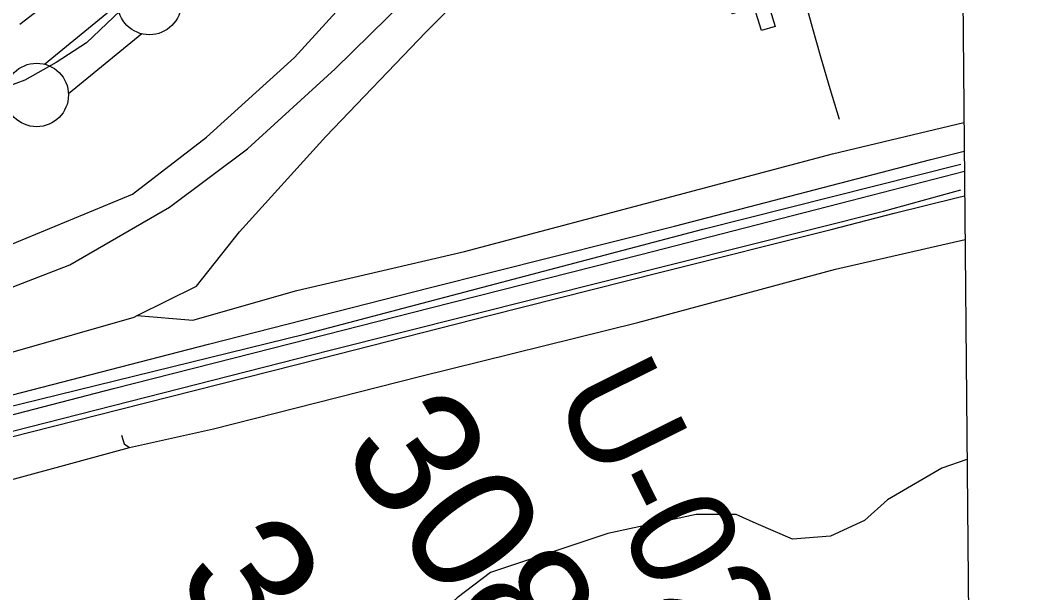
# Model space of a CAD drawing. Extents: x 3567028 to 3605064, y 510945 to 536587.
# Drawn here: x 3602113 to 3602905, y 521827 to 522278 of the extents above; entities that cross this region are included whole.
import ezdxf

# ---------------------------------------------------------------- set-up
doc = ezdxf.new("R2010")
doc.units = 0
for name, color, linetype in [('V-BLDG-OTLN', 7, 'Continuous'), ('V-DTCH-CNTR', 7, 'Continuous'), ('V-FLOD-BASE', 7, 'Continuous'), ('V-GRID-FRAM', 7, 'Continuous'), ('V-LEVE-TOET', 7, 'Continuous'), ('V-RAIL-TRAK', 7, 'Continuous'), ('V-RIVR-RANG-IDEN', 7, 'Continuous'), ('V-ROAD-CNTR', 7, 'Continuous'), ('V-SURV-IDEN', 7, 'Continuous'), ('V-SURV-LINE', 7, 'Continuous'), ('V-TOPO-SHOR', 7, 'Continuous')]:
    doc.layers.add(name, color=color, linetype=linetype)

msp = doc.modelspace()

# ---------------------------------------------------------------- linework, layer by layer
at = {"layer": 'V-BLDG-OTLN'}
msp.add_lwpolyline([(3602687.254, 522343.284), (3602699.497, 522303.21), (3602689.576, 522300.179), (3602690.914, 522295.805), (3602699.4050000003, 522298.4), (3602707.294, 522272.579), (3602696.419, 522269.257), (3602690.756, 522287.799), (3602673.426, 522282.505), (3602657.6210000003, 522334.229)], close=True, dxfattribs=at)
at = {"layer": 'V-DTCH-CNTR'}
msp.add_lwpolyline([(3602858.249760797, 521931.8449094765), (3602838.419, 521925.06200000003), (3602795.7430000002, 521900.03500000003), (3602777.608, 521883.723), (3602750.723, 521871.51300000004), (3602720.937, 521869.237), (3602692.349, 521881.556), (3602676.596, 521888.59500000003), (3602645.065, 521888.656), (3602575.548, 521873.614), (3602483.2260000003, 521842.849), (3602456.909, 521823.047), (3602413.619, 521783.42600000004), (3602365.644, 521737.391), (3602301.29, 521675.621), (3602257.364, 521610.309), (3602202.33, 521536.843), (3602160.77, 521486.124)], dxfattribs=at)
at = {"layer": 'V-FLOD-BASE'}
msp.add_lwpolyline([(3602849.262284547, 522944.7948151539), (3602820.532, 522915.51900000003), (3602712.043, 522811.485), (3602618.548, 522716.63800000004), (3602512.934, 522610.294), (3602395.205, 522492.456), (3602296.508, 522388.979), (3602202.4390000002, 522295.283), (3602164.932, 522259.647), (3602141.286, 522244.14400000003), (3602116.491, 522230.369), (3602080.755, 522217.194), (3602039.842, 522207.485), (3601967.808, 522187.468), (3601836.418, 522152.594), (3601739.3880000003, 522127.416)], dxfattribs=at)
at = {"layer": 'V-GRID-FRAM'}
msp.add_lwpolyline([(3571081.45, 534531.318), (3602744.09, 534798.429), (3602905.413, 516616.226), (3571226.9050000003, 516348.981), (3571081.45, 534531.318)], dxfattribs=at)
at = {"layer": 'V-LEVE-TOET'}
for points in [[(3602848.7534617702, 523002.1426144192), (3602834.935, 522988.379), (3602707.33, 522854.315), (3602566.344, 522716.792), (3602425.943, 522582.17100000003), (3602293.684, 522446.374), (3602135.217, 522291.439), (3602112.505, 522274.039)], [(3602102.275, 522099.623), (3602201.204, 522140.71), (3602259.4390000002, 522185.364), (3602328.758, 522248.025), (3602399.852, 522326.382), (3602470.346, 522396.597), (3602533.275, 522461.597), (3602612.494, 522532.376), (3602695.235, 522619.43200000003), (3602783.186, 522696.009), (3602850.9051604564, 522759.6314888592)]]:
    msp.add_lwpolyline(points, dxfattribs=at)
at = {"layer": 'V-RAIL-TRAK'}
for points in [[(3600738.893, 521617.93700000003), (3600869.748, 521649.907), (3600921.653, 521664.675), (3600939.853, 521669.852), (3601017.45, 521698.19200000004), (3601060.452, 521712.588), (3601112.332, 521727.89900000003), (3601204.397, 521751.539), (3601310.488, 521779.353), (3601456.762, 521815.498), (3601631.086, 521861.393), (3601848.401, 521917.015), (3602044.686, 521966.60500000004), (3602261.0670000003, 522022.694), (3602435.8540000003, 522067.189), (3602627.929, 522115.386), (3602829.825, 522167.768), (3602856.098155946, 522174.3454591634)], [(3600921.653, 521664.675), (3600950.505, 521671.482), (3600979.304, 521678.523), (3601008.043, 521685.794), (3601036.7260000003, 521693.291), (3601065.344, 521701.021), (3601200.2260000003, 521735.59500000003), (3601335.193, 521769.825), (3601470.2460000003, 521803.716), (3601936.815, 521923.151), (3602061.522, 521955.487), (3602186.282, 521987.61600000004), (3602311.098, 522019.534), (3602435.964, 522051.243), (3602601.463, 522093.22500000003), (3602766.876, 522135.53500000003), (3602856.2380009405, 522158.5839739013)], [(3600729.614, 521599.968), (3600827.203, 521624.389), (3600924.7430000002, 521649.003), (3601022.236, 521673.815), (3601364.8910000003, 521761.514), (3601450.35, 521782.70900000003), (3601535.758, 521804.121), (3601621.108, 521825.746), (3601706.407, 521847.586), (3601791.649, 521869.639), (3601876.836, 521891.907), (3602034.341, 521931.537), (3602191.804, 521971.346), (3602349.219, 522011.33), (3602483.1890000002, 522045.289), (3602617.186, 522079.137), (3602751.213, 522112.867), (3602801.002, 522125.518), (3602850.842, 522137.974), (3602856.408729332, 522139.34171907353)]]:
    msp.add_lwpolyline(points, dxfattribs=at)
at = {"layer": 'V-ROAD-CNTR'}
for points in [[(3600118.315724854, 521545.9968818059), (3600919.815121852, 521752.83246813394), (3601622.2357170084, 521934.1781054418), (3601973.906013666, 522022.21692936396), (3602060.8848397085, 522049.9558738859), (3602151.934657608, 522085.025803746), (3602230.3085008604, 522130.3987129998), (3602291.815377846, 522176.20262139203), (3602360.89323969, 522239.1794954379), (3602526.5549083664, 522401.861170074), (3602730.8744997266, 522610.28775321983), (3602848.3132648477, 522727.0785196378)], [(3602660.394, 522528.26900000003), (3602663.096, 522525.515), (3602665.649, 522522.621), (3602668.0500000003, 522519.60000000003), (3602670.288, 522516.458), (3602672.361, 522513.204), (3602674.261, 522509.848), (3602675.986, 522506.397), (3602677.526, 522502.862), (3602678.882, 522499.251), (3602680.0470000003, 522495.577), (3602691.258, 522451.903), (3602702.227, 522408.166), (3602712.954, 522364.37), (3602723.4420000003, 522320.514), (3602729.8030000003, 522296.21), (3602736.412, 522271.974), (3602743.265, 522247.806), (3602750.363, 522223.70900000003), (3602757.703, 522199.684)], [(3601553.3588547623, 521834.2793052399), (3601932.5690963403, 521931.3481111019), (3602337.7632859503, 522030.685912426), (3602650.1876611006, 522113.1447475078), (3602853.306254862, 522164.262645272)], [(3601533.981893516, 521807.13435953), (3601545.20987106, 521809.5983546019), (3601856.541248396, 521890.46019287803), (3602356.7782479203, 522017.8849380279), (3602792.4693765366, 522127.3037191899), (3602853.4862545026, 522143.9776858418)]]:
    msp.add_lwpolyline(points, dxfattribs=at)
at = {"layer": 'V-SURV-LINE'}
for points in [[(3602131.8645630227, 522242.9101039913), (3602189.6394877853, 522290.013815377)], [(3602208.589236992, 522266.7564060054), (3602150.8143122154, 522219.65269460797)]]:
    msp.add_lwpolyline(points, dxfattribs=at)
for centre in [(3602214.59611, 522291.00732999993), (3602125.85769, 522218.6591800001)]:
    msp.add_circle(centre, 25, dxfattribs=at)
at = {"layer": 'V-TOPO-SHOR'}
for points in [[(3601670.752, 521888.841), (3601672.0810000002, 521905.368), (3601799.436, 521933.143), (3601902.845, 521958.632), (3602008.0160000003, 521989.373), (3602107.34, 522016.619), (3602202.578, 522043.876), (3602204.954, 522045.058), (3602251.677, 522068.305), (3602285.631, 522110.864), (3602353.518, 522186.059), (3602432.5130000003, 522268.239), (3602525.546, 522360.901), (3602595.17, 522428.499), (3602665.973, 522501.934)], [(3602204.954, 522045.058), (3602248.742, 522041.468), (3602330.541, 522064.661), (3602462.574, 522095.349), (3602630.838, 522139.979), (3602752.364, 522172.43700000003), (3602855.8965474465, 522197.06811288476)], [(3602192.5530000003, 521951.086), (3602194.5810000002, 521944.13300000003), (3602198.992, 521941.163), (3602265.001, 521955.88800000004), (3602427.193, 521997.075), (3602598.997, 522039.555), (3602754.6350000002, 522081.629), (3602856.714996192, 522104.8233539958)], [(3601675.697, 521807.623), (3601753.079, 521828.443), (3601906.964, 521867.462), (3602064.7770000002, 521904.727), (3602198.992, 521941.163)]]:
    msp.add_lwpolyline(points, dxfattribs=at)

# ---------------------------------------------------------------- texts
at = {"layer": 'V-RIVR-RANG-IDEN'}
msp.add_text('U-020', height=83, rotation=296.3503257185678, dxfattribs=at).set_placement((3602531.6952619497, 521984.00584868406))
at = {"layer": 'V-SURV-IDEN'}
for s, height, rotation, p in [('3086+10.1', 99.99999999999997, 305.26267708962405, (3602363.7632082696, 521939.09803083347)), ('3084+95.6', 100.00000000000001, 305.9486186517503, (3602232.9440432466, 521839.6953902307))]:
    msp.add_text(s, height=height, rotation=rotation, dxfattribs=at).set_placement(p)

doc.saveas('drawing.dxf')
